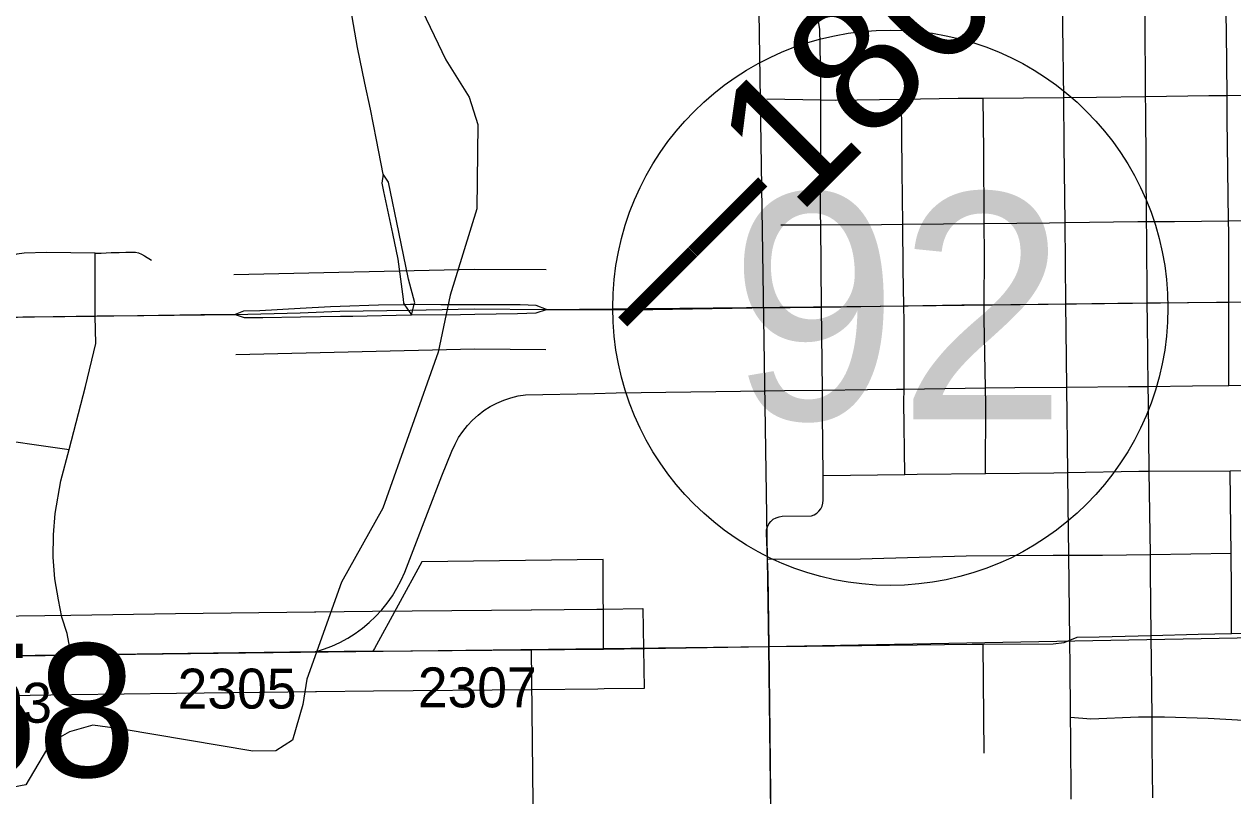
# Model space of a CAD drawing. Extents: x 23.6 to 68.7, y -63 to -29.
# Drawn here: x 43.146 to 44.053, y -48.705 to -48.126 of the extents above; entities that cross this region are included whole.
import ezdxf

# ---------------------------------------------------------------- set-up
doc = ezdxf.new("R2010")
doc.units = 0
for name, color, linetype in [('tdCoCityStreetMajor', 7, 'Continuous'), ('tdCoCityStreetMinor', 7, 'Continuous'), ('tdCoCorpBndry', 7, 'Continuous'), ('tdCoDivCarto', 7, 'Continuous'), ('tdCoHydroRiver', 7, 'Continuous'), ('tdCoPriCL', 7, 'Continuous'), ('tdCoPriDiv', 7, 'Continuous'), ('tdCoPrimary', 7, 'Continuous'), ('tdCoPriNonDiv', 7, 'Continuous'), ('tdCoPriNonDivCL', 7, 'Continuous'), ('tdCoSecRdNmbr', 7, 'Continuous'), ('tdCoSecRteBand', 7, 'Continuous'), ('tdCoSecRteCL', 7, 'Continuous'), ('tdCoSectLine', 7, 'Continuous'), ('tdCoShieldStRte', 7, 'Continuous'), ('tdCoSurfConc', 7, 'Continuous'), ('tdCoSurfGravel', 7, 'Continuous'), ('tdStHwyPriRefPost1', 7, 'Continuous'), ('tdStHwyPriRefPost5', 7, 'Continuous')]:
    doc.layers.add(name, color=color, linetype=linetype)

msp = doc.modelspace()

# ---------------------------------------------------------------- linework, layer by layer
at = {"layer": 'tdCoCityStreetMajor'}
msp.add_line((43.5808, -48.59518), (43.70504, -48.59339), dxfattribs=at)
for points in [[(43.74402, -48.18292), (43.74405, -48.17372), (43.74355, -48.14166), (43.74306, -48.12982), (43.74183, -48.12242), (43.74138, -48.12158), (43.73788, -48.11503), (43.73147, -48.10565), (43.72316, -48.09187)], [(43.4153, -48.23871), (43.41022, -48.21295), (43.40568, -48.18988), (43.40162, -48.17034), (43.39606, -48.14352), (43.38776, -48.09575)], [(43.70311, -48.5081), (43.70325, -48.50572), (43.70385, -48.50339), (43.70491, -48.50123), (43.70637, -48.49933), (43.70819, -48.49775), (43.71028, -48.49657), (43.71256, -48.49582), (43.71495, -48.49554), (43.7369, -48.49529), (43.73897, -48.49442), (43.74086, -48.4932), (43.74251, -48.49166), (43.74386, -48.48986), (43.74487, -48.48785), (43.74552, -48.48569), (43.74577, -48.48346), (43.74563, -48.46499), (43.74528, -48.4186), (43.7451, -48.40077), (43.74449, -48.33848), (43.74388, -48.27666), (43.7438, -48.26891), (43.74402, -48.18292)], [(43.74402, -48.18292), (43.75461, -48.18313), (43.80462, -48.18233), (43.84708, -48.18165), (43.86581, -48.18152), (43.92632, -48.18108), (43.9509, -48.18091), (43.98785, -48.18037), (44.03524, -48.17968), (44.04897, -48.17951), (44.107, -48.17878)], [(43.4153, -48.23871), (43.41431, -48.24536), (43.41554, -48.25178), (43.42223, -48.28309), (43.42639, -48.30258), (43.43034, -48.33242), (43.43057, -48.33561), (43.43126, -48.33664), (43.43648, -48.34434), (43.43867, -48.33658), (43.43904, -48.33529), (43.43428, -48.31737), (43.42699, -48.28209), (43.41924, -48.24462), (43.4153, -48.23871)], [(43.18104, -48.5997), (43.17791, -48.58342), (43.17397, -48.57134), (43.1715, -48.55827), (43.16879, -48.54249), (43.16755, -48.52621), (43.1678, -48.50944), (43.16903, -48.49341), (43.17323, -48.469), (43.17939, -48.44533), (43.19172, -48.39798), (43.19941, -48.36578), (43.19912, -48.34515)], [(43.70504, -48.59339), (43.70434, -48.53919), (43.70389, -48.52774), (43.70311, -48.50812)], [(43.70681, -48.74954), (43.70558, -48.63561), (43.70504, -48.59339)]]:
    msp.add_lwpolyline(points, dxfattribs=at)
at = {"layer": 'tdCoCityStreetMinor'}
for p, q in [((43.70331, -48.18214), (43.74402, -48.18292)), ((43.80542, -48.2763), (43.8667, -48.27564)), ((44.05013, -48.27371), (44.10562, -48.27303)), ((43.19912, -48.34515), (43.19894, -48.29809)), ((43.8064, -48.39998), (43.86752, -48.3992)), ((43.9294, -48.46271), (43.92867, -48.39857)), ((43.74563, -48.46499), (43.80701, -48.46404)), ((43.99057, -48.46158), (44.05138, -48.46143)), ((43.99141, -48.52411), (43.99057, -48.46158)), ((43.9309, -48.58861), (43.93013, -48.52461)), ((43.99141, -48.52411), (44.05211, -48.52327)), ((44.05226, -48.58364), (44.06639, -48.58338)), ((43.86654, -48.67335), (43.86585, -48.59154)), ((43.99262, -48.64621), (43.99204, -48.58499))]:
    msp.add_line(p, q, dxfattribs=at)
for points in [[(43.92733, -48.27495), (43.92671, -48.21703), (43.92632, -48.18108), (43.92573, -48.12751), (43.92566, -48.1196)], [(43.98854, -48.2742), (43.98789, -48.18984), (43.98785, -48.18037), (43.98759, -48.1194)], [(44.05013, -48.27371), (44.04915, -48.19732), (44.04897, -48.17951), (44.0485, -48.13201), (44.04841, -48.11889)], [(43.80542, -48.2763), (43.80506, -48.23616), (43.80462, -48.18233)], [(43.8667, -48.27564), (43.86625, -48.22119), (43.86581, -48.18152)], [(43.86752, -48.3992), (43.86646, -48.34746), (43.86656, -48.33665), (43.8669, -48.29864), (43.8667, -48.27564)], [(43.8667, -48.27564), (43.91552, -48.27511), (43.92733, -48.27495)], [(43.92733, -48.27495), (43.98208, -48.2742), (43.98854, -48.2742)], [(43.92867, -48.39857), (43.92819, -48.35587), (43.92798, -48.33601), (43.92733, -48.27495)], [(43.98854, -48.2742), (44.00953, -48.2742), (44.05013, -48.27371)], [(43.98972, -48.39802), (43.98912, -48.35014), (43.98901, -48.33536), (43.98863, -48.28528), (43.98854, -48.2742)], [(44.05025, -48.39738), (44.05024, -48.34942), (44.05024, -48.33465), (44.05024, -48.28237), (44.05013, -48.27371)], [(43.71386, -48.27678), (43.74388, -48.27666), (43.78937, -48.27647), (43.80542, -48.2763)], [(43.8064, -48.39998), (43.80658, -48.34963), (43.80632, -48.33758), (43.80571, -48.30993), (43.80542, -48.2763)], [(43.19894, -48.29809), (43.16246, -48.29755), (43.14577, -48.29791), (43.14014, -48.29864), (43.13179, -48.30172), (43.11528, -48.30971)], [(43.19894, -48.29809), (43.20354, -48.29802), (43.21107, -48.29749), (43.21699, -48.29736), (43.22202, -48.29726), (43.22725, -48.29726), (43.22922, -48.29733), (43.23152, -48.29772), (43.23372, -48.29861), (43.23593, -48.29986), (43.24135, -48.30325)], [(43.36411, -48.59733), (43.37049, -48.59537), (43.37671, -48.593), (43.38277, -48.59022), (43.38863, -48.58705), (43.39427, -48.5835), (43.39967, -48.57958), (43.40479, -48.57532), (43.40963, -48.57073), (43.41415, -48.56583), (43.41833, -48.56065), (43.42217, -48.5552), (43.42564, -48.54951), (43.42873, -48.5436), (43.43142, -48.5375), (43.43773, -48.52117), (43.45929, -48.46525), (43.46694, -48.44651), (43.46922, -48.44138), (43.47193, -48.43646), (43.47503, -48.43178), (43.47852, -48.42738), (43.48235, -48.42328), (43.48652, -48.41952), (43.49098, -48.41611), (43.49571, -48.41309), (43.50067, -48.41047), (43.50584, -48.40827), (43.51117, -48.40651), (43.51663, -48.40519), (43.52218, -48.40434), (43.57389, -48.40321), (43.59024, -48.40286), (43.70233, -48.40133), (43.71675, -48.40113), (43.7451, -48.40077), (43.77904, -48.40033), (43.80067, -48.40005), (43.8064, -48.39998)], [(43.80701, -48.46404), (43.80636, -48.40952), (43.8064, -48.39998)], [(43.86752, -48.3992), (43.88962, -48.39891), (43.92867, -48.39857)], [(43.86762, -48.46341), (43.86777, -48.41125), (43.86752, -48.3992)], [(43.92867, -48.39857), (43.97495, -48.39817), (43.98972, -48.39802)], [(43.98972, -48.39802), (44.02305, -48.39767), (44.05025, -48.39738)], [(43.99057, -48.46158), (43.98986, -48.40932), (43.98972, -48.39802)], [(44.05025, -48.39738), (44.07421, -48.39713), (44.17413, -48.39609)], [(43.06441, -48.60131), (43.06415, -48.59436), (43.06191, -48.4773), (43.06178, -48.47112), (43.06226, -48.46725), (43.06317, -48.46345), (43.06451, -48.45978), (43.06627, -48.45629), (43.06841, -48.45303), (43.07091, -48.45003), (43.07375, -48.44734), (43.07707, -48.44433), (43.08003, -48.44225), (43.08319, -48.44038), (43.08874, -48.43782), (43.09542, -48.43604), (43.09986, -48.43545), (43.10519, -48.43505), (43.11288, -48.43584), (43.17939, -48.44533)], [(43.80701, -48.46404), (43.81629, -48.4639), (43.86762, -48.46341)], [(43.86762, -48.46341), (43.91896, -48.46293), (43.9294, -48.46271)], [(43.9294, -48.46271), (43.98273, -48.4616), (43.99057, -48.46158)], [(43.93013, -48.52461), (43.92967, -48.48682), (43.9294, -48.46271)], [(44.05138, -48.46143), (44.09053, -48.4609), (44.15485, -48.46003), (44.23274, -48.45844)], [(44.05211, -48.52327), (44.05191, -48.50505), (44.05138, -48.46143)], [(43.70389, -48.52774), (43.77374, -48.52741), (43.85304, -48.52528), (43.91846, -48.52461), (43.93013, -48.52461)], [(43.93013, -48.52461), (43.95548, -48.52461), (43.99141, -48.52411)], [(43.99204, -48.58499), (43.99159, -48.53731), (43.99141, -48.52411)], [(44.05226, -48.58364), (44.05243, -48.55111), (44.05211, -48.52327)], [(43.99204, -48.58499), (44.02731, -48.58408), (44.05226, -48.58364)], [(43.70504, -48.59339), (43.73332, -48.59298), (43.85755, -48.59158), (43.86585, -48.59154)], [(43.86585, -48.59154), (43.91844, -48.59124), (43.92664, -48.59036), (43.9309, -48.58861)], [(43.9309, -48.58861), (43.93641, -48.58635), (43.95298, -48.586), (43.99204, -48.58499)], [(43.93147, -48.64643), (43.93143, -48.64178), (43.93115, -48.60914), (43.9309, -48.58861)], [(43.93147, -48.64643), (43.94666, -48.64749), (43.98257, -48.64621), (43.99262, -48.64621)], [(43.93199, -48.70784), (43.9316, -48.6618), (43.93147, -48.64643)], [(43.99326, -48.70699), (43.99282, -48.66777), (43.99262, -48.64621)], [(43.99262, -48.64621), (44.00191, -48.64621), (44.03485, -48.64706), (44.0612, -48.64855)]]:
    msp.add_lwpolyline(points, dxfattribs=at)
at = {"layer": 'tdCoCorpBndry'}
msp.add_lwpolyline([(43.29838, -49.35629), (43.58497, -49.1318), (43.58518, -49.09303), (43.58518, -48.97885), (43.58522, -48.96745), (43.56084, -48.9677), (43.56091, -48.9398), (43.58446, -48.94006), (43.57993, -48.75264), (43.52821, -48.73361), (43.52666, -48.59571), (43.57613, -48.59525), (43.5808, -48.59518), (43.58045, -48.52807), (43.44428, -48.52984), (43.40868, -48.59482), (43.40759, -48.59682), (43.36411, -48.59733), (43.01992, -48.60188)], dxfattribs=at)
at = {"layer": 'tdCoDivCarto'}
for p, q in [((43.37581, -48.33817), (43.35306, -48.33949)), ((43.38301, -48.33795), (43.37581, -48.33817)), ((43.41169, -48.33706), (43.38301, -48.33795)), ((43.43126, -48.33664), (43.41169, -48.33706)), ((43.43582, -48.3366), (43.43126, -48.33664)), ((43.43867, -48.33658), (43.43582, -48.3366)), ((43.45867, -48.33669), (43.43867, -48.33658)), ((43.48404, -48.33681), (43.45867, -48.33669)), ((43.48629, -48.33682), (43.48404, -48.33681)), ((43.5182, -48.3368), (43.48629, -48.33682)), ((43.53029, -48.33729), (43.5182, -48.3368)), ((43.53793, -48.34025), (43.53029, -48.33729)), ((43.31034, -48.34163), (43.30417, -48.34397)), ((43.30417, -48.34397), (43.31083, -48.34631)), ((43.32267, -48.34126), (43.31034, -48.34163)), ((43.31083, -48.34631), (43.32501, -48.34619)), ((43.35306, -48.33949), (43.32267, -48.34126)), ((43.32501, -48.34619), (43.35329, -48.34578)), ((43.35329, -48.34578), (43.38318, -48.34534)), ((43.35329, -48.34578), (43.38318, -48.34534)), ((43.38318, -48.34534), (43.39258, -48.3452)), ((43.39258, -48.3452), (43.43592, -48.34435)), ((43.43592, -48.34435), (43.43648, -48.34434)), ((43.43648, -48.34434), (43.47347, -48.34397)), ((43.47347, -48.34397), (43.4841, -48.34378)), ((43.4841, -48.34378), (43.51623, -48.34321)), ((43.51623, -48.34321), (43.53029, -48.34272)), ((43.53029, -48.34272), (43.53793, -48.34025))]:
    msp.add_line(p, q, dxfattribs=at)
for points in [[(43.38301, -48.33795), (43.37581, -48.33817), (43.35306, -48.33949)], [(43.38301, -48.33795), (43.37581, -48.33817), (43.35306, -48.33949)], [(43.38301, -48.33795), (43.37581, -48.33817), (43.35306, -48.33949)], [(43.43582, -48.3366), (43.43126, -48.33664), (43.41169, -48.33706), (43.38301, -48.33795)], [(43.43582, -48.3366), (43.43126, -48.33664), (43.41169, -48.33706), (43.38301, -48.33795)], [(43.43582, -48.3366), (43.43126, -48.33664), (43.41169, -48.33706), (43.38301, -48.33795)], [(43.48404, -48.33681), (43.45867, -48.33669), (43.43867, -48.33658), (43.43582, -48.3366)], [(43.48404, -48.33681), (43.45867, -48.33669), (43.43867, -48.33658), (43.43582, -48.3366)], [(43.48404, -48.33681), (43.45867, -48.33669), (43.43867, -48.33658), (43.43582, -48.3366)], [(43.53793, -48.34025), (43.53029, -48.33729), (43.5182, -48.3368), (43.48629, -48.33682), (43.48404, -48.33681)], [(43.53793, -48.34025), (43.53029, -48.33729), (43.5182, -48.3368), (43.48629, -48.33682), (43.48404, -48.33681)], [(43.53793, -48.34025), (43.53029, -48.33729), (43.5182, -48.3368), (43.48629, -48.33682), (43.48404, -48.33681)], [(43.35306, -48.33949), (43.32267, -48.34126), (43.31034, -48.34163), (43.30417, -48.34397)], [(43.35306, -48.33949), (43.32267, -48.34126), (43.31034, -48.34163), (43.30417, -48.34397)], [(43.35306, -48.33949), (43.32267, -48.34126), (43.31034, -48.34163), (43.30417, -48.34397)], [(43.30417, -48.34397), (43.31083, -48.34631), (43.32501, -48.34619), (43.35329, -48.34578)], [(43.30417, -48.34397), (43.31083, -48.34631), (43.32501, -48.34619), (43.35329, -48.34578)], [(43.30417, -48.34397), (43.31083, -48.34631), (43.32501, -48.34619), (43.35329, -48.34578)], [(43.35329, -48.34578), (43.38318, -48.34534)], [(43.35329, -48.34578), (43.38318, -48.34534)], [(43.38318, -48.34534), (43.39258, -48.3452), (43.43592, -48.34435)], [(43.38318, -48.34534), (43.39258, -48.3452), (43.43592, -48.34435)], [(43.38318, -48.34534), (43.39258, -48.3452), (43.43592, -48.34435)], [(43.43592, -48.34435), (43.43648, -48.34434), (43.47347, -48.34397), (43.4841, -48.34378)], [(43.43592, -48.34435), (43.43648, -48.34434), (43.47347, -48.34397), (43.4841, -48.34378)], [(43.43592, -48.34435), (43.43648, -48.34434), (43.47347, -48.34397), (43.4841, -48.34378)], [(43.4841, -48.34378), (43.51623, -48.34321), (43.53029, -48.34272), (43.53793, -48.34025)], [(43.4841, -48.34378), (43.51623, -48.34321), (43.53029, -48.34272), (43.53793, -48.34025)], [(43.4841, -48.34378), (43.51623, -48.34321), (43.53029, -48.34272), (43.53793, -48.34025)]]:
    msp.add_lwpolyline(points, dxfattribs=at)
at = {"layer": 'tdCoHydroRiver'}
msp.add_lwpolyline([(43.39799, -48.02545), (43.43008, -48.0804), (43.43012, -48.08513), (43.46234, -48.15271), (43.47997, -48.18095), (43.48648, -48.20141), (43.48549, -48.26456), (43.46559, -48.32947), (43.45652, -48.37218), (43.41502, -48.48939), (43.38397, -48.54493), (43.35783, -48.61779), (43.35485, -48.63676), (43.34722, -48.66367), (43.33466, -48.67169), (43.3173, -48.67185), (43.21927, -48.65542), (43.19714, -48.65247), (43.17983, -48.65738), (43.1657, -48.6654), (43.14706, -48.69715), (43.11082, -48.70381)], dxfattribs=at)
at = {"layer": 'tdCoPriCL'}
msp.add_lwpolyline([(43.14029, -48.34594), (43.15318, -48.34577), (43.2005, -48.34512), (43.20318, -48.34509), (43.2308, -48.34471), (43.27828, -48.3441), (43.30379, -48.34397), (43.35287, -48.34266), (43.38275, -48.34155), (43.43547, -48.34064), (43.48365, -48.33987), (43.53755, -48.34025), (43.56618, -48.34027), (43.6175, -48.34031), (43.69165, -48.33909), (43.72061, -48.33879), (43.74411, -48.33848), (43.78838, -48.33788), (43.80594, -48.33758), (43.84979, -48.33682), (43.86618, -48.33665), (43.9276, -48.33601), (43.96699, -48.33561), (43.98863, -48.33536), (44.04986, -48.33465), (44.08526, -48.33424)], dxfattribs=at)
at = {"layer": 'tdCoPriDiv'}
for points in [[(43.30303, -48.31397), (43.48355, -48.30986), (43.5378, -48.31024)], [(43.30464, -48.37395), (43.48382, -48.36987), (43.53738, -48.37024)]]:
    msp.add_lwpolyline(points, dxfattribs=at)
at = {"layer": 'tdCoPrimary'}
for p, q in [((43.35329, -48.34578), (43.38318, -48.34534)), ((43.35329, -48.34578), (43.38318, -48.34534)), ((43.53793, -48.34025), (43.56656, -48.34027)), ((43.53793, -48.34025), (43.56656, -48.34027)), ((43.56656, -48.34027), (43.56919, -48.34027)), ((43.56656, -48.34027), (43.56919, -48.34027))]:
    msp.add_line(p, q, dxfattribs=at)
for points in [[(43.53793, -48.34025), (43.53029, -48.33729), (43.5182, -48.3368), (43.48629, -48.33682), (43.48404, -48.33681), (43.45867, -48.33669), (43.43867, -48.33658), (43.43582, -48.3366), (43.43126, -48.33664), (43.41169, -48.33706), (43.38301, -48.33795), (43.37581, -48.33817), (43.35306, -48.33949), (43.32267, -48.34126), (43.31034, -48.34163), (43.30417, -48.34397)], [(43.38301, -48.33795), (43.37581, -48.33817), (43.35306, -48.33949)], [(43.38301, -48.33795), (43.37581, -48.33817), (43.35306, -48.33949)], [(43.43582, -48.3366), (43.43126, -48.33664), (43.41169, -48.33706), (43.38301, -48.33795)], [(43.43582, -48.3366), (43.43126, -48.33664), (43.41169, -48.33706), (43.38301, -48.33795)], [(43.48404, -48.33681), (43.45867, -48.33669), (43.43867, -48.33658), (43.43582, -48.3366)], [(43.48404, -48.33681), (43.45867, -48.33669), (43.43867, -48.33658), (43.43582, -48.3366)], [(43.53793, -48.34025), (43.53029, -48.33729), (43.5182, -48.3368), (43.48629, -48.33682), (43.48404, -48.33681)], [(43.53793, -48.34025), (43.53029, -48.33729), (43.5182, -48.3368), (43.48629, -48.33682), (43.48404, -48.33681)], [(43.53793, -48.34025), (43.56656, -48.34027), (43.56919, -48.34027), (43.61788, -48.34031), (43.69202, -48.33909), (43.72098, -48.33879), (43.74449, -48.33848), (43.78876, -48.33788), (43.80632, -48.33758), (43.85017, -48.33682), (43.86656, -48.33665), (43.92798, -48.33601), (43.96737, -48.33561), (43.98901, -48.33536), (44.05024, -48.33465), (44.08564, -48.33424)], [(43.56919, -48.34027), (43.61788, -48.34031), (43.69202, -48.33909), (43.72098, -48.33879), (43.74449, -48.33848), (43.74449, -48.33848)], [(43.56919, -48.34027), (43.61788, -48.34031), (43.69202, -48.33909), (43.72098, -48.33879), (43.74449, -48.33848), (43.74449, -48.33848)], [(43.74449, -48.33848), (43.78876, -48.33788), (43.80632, -48.33758), (43.85017, -48.33682), (43.86656, -48.33665), (43.92798, -48.33601), (43.96737, -48.33561), (43.98901, -48.33536), (44.05024, -48.33465), (44.08564, -48.33424), (44.17297, -48.33331), (44.21376, -48.33288), (44.23276, -48.33263)], [(43.74449, -48.33848), (43.78876, -48.33788), (43.80632, -48.33758), (43.85017, -48.33682), (43.86656, -48.33665), (43.92798, -48.33601), (43.96737, -48.33561), (43.98901, -48.33536), (44.05024, -48.33465), (44.08564, -48.33424), (44.17297, -48.33331), (44.21376, -48.33288), (44.23276, -48.33263)], [(42.94389, -48.34793), (42.98034, -48.34751), (42.99939, -48.34724), (43.02984, -48.34682), (43.08682, -48.34604), (43.14067, -48.34594), (43.15356, -48.34577), (43.19912, -48.34515), (43.20356, -48.34509), (43.23118, -48.34471), (43.27866, -48.3441), (43.28864, -48.34397), (43.30417, -48.34397)], [(43.02984, -48.34682), (43.08682, -48.34604), (43.14067, -48.34594), (43.15356, -48.34577)], [(43.02984, -48.34682), (43.08682, -48.34604), (43.14067, -48.34594), (43.15356, -48.34577)], [(43.15356, -48.34577), (43.19912, -48.34515), (43.20356, -48.34509)], [(43.15356, -48.34577), (43.19912, -48.34515), (43.20356, -48.34509)], [(43.20356, -48.34509), (43.23118, -48.34471), (43.27866, -48.3441)], [(43.20356, -48.34509), (43.23118, -48.34471), (43.27866, -48.3441)], [(43.27866, -48.3441), (43.28864, -48.34397), (43.30417, -48.34397)], [(43.27866, -48.3441), (43.28864, -48.34397), (43.30417, -48.34397)], [(43.35306, -48.33949), (43.32267, -48.34126), (43.31034, -48.34163), (43.30417, -48.34397)], [(43.35306, -48.33949), (43.32267, -48.34126), (43.31034, -48.34163), (43.30417, -48.34397)], [(43.30417, -48.34397), (43.31083, -48.34631), (43.32501, -48.34619), (43.35329, -48.34578), (43.38318, -48.34534), (43.39258, -48.3452), (43.43592, -48.34435), (43.43648, -48.34434), (43.47347, -48.34397), (43.4841, -48.34378), (43.51623, -48.34321), (43.53029, -48.34272), (43.53793, -48.34025)], [(43.30417, -48.34397), (43.31083, -48.34631), (43.32501, -48.34619), (43.35329, -48.34578)], [(43.30417, -48.34397), (43.31083, -48.34631), (43.32501, -48.34619), (43.35329, -48.34578)], [(43.38318, -48.34534), (43.39258, -48.3452), (43.43592, -48.34435)], [(43.38318, -48.34534), (43.39258, -48.3452), (43.43592, -48.34435)], [(43.43592, -48.34435), (43.43648, -48.34434), (43.47347, -48.34397), (43.4841, -48.34378)], [(43.43592, -48.34435), (43.43648, -48.34434), (43.47347, -48.34397), (43.4841, -48.34378)], [(43.4841, -48.34378), (43.51623, -48.34321), (43.53029, -48.34272), (43.53793, -48.34025)], [(43.4841, -48.34378), (43.51623, -48.34321), (43.53029, -48.34272), (43.53793, -48.34025)]]:
    msp.add_lwpolyline(points, dxfattribs=at)
at = {"layer": 'tdCoPriNonDiv'}
for points in [[(43.53759, -48.34024), (43.78842, -48.33787), (44.29352, -48.33182), (44.83675, -48.32301), (45.15091, -48.31771), (45.22324, -48.32134), (45.27889, -48.32453), (45.61358, -48.31838), (45.71414, -48.31821), (45.9227, -48.31694), (45.97612, -48.31599), (46.22308, -48.32276)], [(42.98534, -48.34743), (43.30383, -48.34396)]]:
    msp.add_lwpolyline(points, dxfattribs=at)
at = {"layer": 'tdCoPriNonDivCL'}
for points in [[(43.53755, -48.34025), (43.56618, -48.34027), (43.6175, -48.34031), (43.69165, -48.33909), (43.72061, -48.33879), (43.74411, -48.33848), (43.74411, -48.33848), (43.78838, -48.33788), (43.80594, -48.33758), (43.84979, -48.33682), (43.86618, -48.33665), (43.9276, -48.33601), (43.96699, -48.33561), (43.98863, -48.33536), (44.04986, -48.33465), (44.08526, -48.33424)], [(43.53755, -48.34025), (43.56618, -48.34027), (43.6175, -48.34031), (43.69165, -48.33909), (43.72061, -48.33879), (43.74411, -48.33848), (43.74411, -48.33848), (43.78838, -48.33788), (43.80594, -48.33758), (43.84979, -48.33682), (43.86618, -48.33665), (43.9276, -48.33601), (43.96699, -48.33561), (43.98863, -48.33536), (44.04986, -48.33465), (44.08526, -48.33424)], [(43.14029, -48.34594), (43.15318, -48.34577), (43.19875, -48.34515), (43.20318, -48.34509), (43.2308, -48.34471), (43.27828, -48.3441), (43.28826, -48.34397), (43.30379, -48.34397)], [(43.14029, -48.34594), (43.15318, -48.34577), (43.19875, -48.34515), (43.20318, -48.34509), (43.2308, -48.34471), (43.27828, -48.3441), (43.28826, -48.34397), (43.30379, -48.34397)]]:
    msp.add_lwpolyline(points, dxfattribs=at)
at = {"layer": 'tdCoSecRteBand'}
msp.add_lwpolyline([(43.10203, -48.57083), (43.18061, -48.5697), (43.25921, -48.56857), (43.25925, -48.56857), (43.25929, -48.56857), (43.36376, -48.56733), (43.3646, -48.56732), (43.40723, -48.56682), (43.40727, -48.56682), (43.40731, -48.56682), (43.52638, -48.56571), (43.52638, -48.56571), (43.52667, -48.56571), (43.57577, -48.56525), (43.58036, -48.56518), (43.61036, -48.56475), (43.61123, -48.62475), (43.58123, -48.62518), (43.57656, -48.62525), (43.57648, -48.62525), (43.57641, -48.62525), (43.52723, -48.62571), (43.52723, -48.62571), (43.52693, -48.62571), (43.40791, -48.62682), (43.36531, -48.62732), (43.36447, -48.62733), (43.26003, -48.62856), (43.18147, -48.62969), (43.10287, -48.63083)], dxfattribs=at)
at = {"layer": 'tdCoSecRteCL'}
msp.add_lwpolyline([(43.01992, -48.60188), (43.10244, -48.60083), (43.18104, -48.5997), (43.25964, -48.59856), (43.36411, -48.59733), (43.36495, -48.59732), (43.40759, -48.59682), (43.52666, -48.59571), (43.52695, -48.59571), (43.57613, -48.59525), (43.5808, -48.59518)], dxfattribs=at)
at = {"layer": 'tdCoSectLine'}
for points in [[(43.68927, -47.59127), (43.7047, -48.59338)], [(43.7047, -48.59338), (44.706, -48.57486)], [(42.71229, -48.6053), (43.7047, -48.59338)], [(43.7047, -48.59338), (43.71668, -49.59097)]]:
    msp.add_lwpolyline(points, dxfattribs=at)
at = {"layer": 'tdCoShieldStRte'}
msp.add_circle((43.79614, -48.33896), 0.20845, dxfattribs=at)
at = {"layer": 'tdCoSurfConc'}
msp.add_lwpolyline([(43.01992, -48.60188), (43.10244, -48.60083), (43.18104, -48.5997), (43.25964, -48.59856), (43.36411, -48.59733), (43.36495, -48.59732)], dxfattribs=at)
at = {"layer": 'tdCoSurfGravel'}
for p, q in [((43.36495, -48.59732), (43.40759, -48.59682)), ((43.40759, -48.59682), (43.52666, -48.59571)), ((43.52666, -48.59571), (43.52695, -48.59571))]:
    msp.add_line(p, q, dxfattribs=at)
msp.add_lwpolyline([(43.52695, -48.59571), (43.57613, -48.59525), (43.5808, -48.59518)], dxfattribs=at)

# ---------------------------------------------------------------- texts
at = {"layer": 'tdCoSecRdNmbr'}
for s, p in [('2305', (43.26094, -48.63993)), ('2307', (43.44133, -48.639)), ('2303', (43.07733, -48.65057))]:
    msp.add_text(s, height=0.03, rotation=0.03386, dxfattribs=at).set_placement(p)
at = {"layer": 'tdCoShieldStRte'}
msp.add_text('92', height=0.17, dxfattribs=at).set_placement((43.6755, -48.42285))
at = {"layer": 'tdStHwyPriRefPost1'}
msp.add_text('‒‒180', height=0.1, rotation=45, dxfattribs=at).set_placement((43.62132, -48.37564))
msp.add_text('‒‒58', height=0.1, dxfattribs=at).set_placement((42.93244, -48.69117))
at = {"layer": 'tdStHwyPriRefPost5'}
msp.add_text('‒‒180', height=0.1, rotation=45, dxfattribs=at).set_placement((43.62132, -48.37564))

doc.saveas('drawing.dxf')
